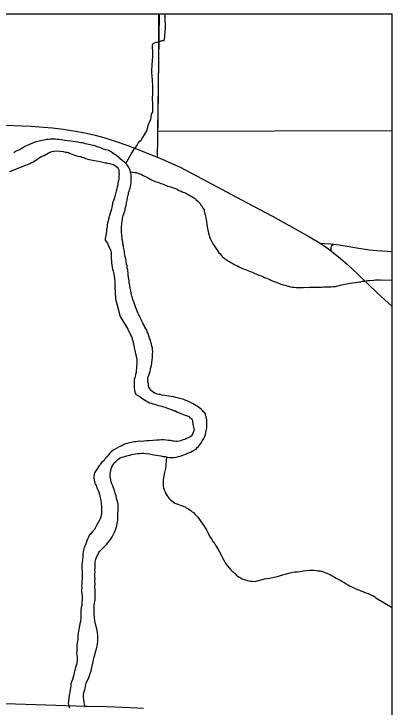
# Model space of a CAD drawing. Extents: x 0 to 68, y 0 to 52.9.
# Drawn here: x 66.273 to 67.997, y 49.784 to 52.941 of the extents above; entities that cross this region are included whole.
import ezdxf

# ---------------------------------------------------------------- set-up
doc = ezdxf.new("R2010")
doc.units = 0
for name, color, linetype in [('Default', 7, 'Continuous'), ('GM_X_County_Road', 7, 'Continuous'), ('GM_X_Minor_River', 7, 'Continuous'), ('GM_X_State_Route', 7, 'Continuous'), ('GM_X_Township_Road', 7, 'Continuous')]:
    doc.layers.add(name, color=color, linetype=linetype)

msp = doc.modelspace()

# ---------------------------------------------------------------- linework, layer by layer
at = {"layer": 'Default'}
for p in [(49.5172, 52.9414), (67.9972, 34.4614)]:
    msp.add_line(p, (67.9972, 52.9414), dxfattribs=at)
for points in [[(67.9972, 52.4085), (66.93, 52.405), (66.9365, 52.9414)], [(66.614, 52.347), (66.6069, 52.3481), (66.5989, 52.3502), (66.5919, 52.3523), (66.5848, 52.3534), (66.5778, 52.3545), (66.5698, 52.3556), (66.5627, 52.3567), (66.5537, 52.3588), (66.5436, 52.3599), (66.5336, 52.3621), (66.5175, 52.3633), (66.5034, 52.3655), (66.4903, 52.3677), (66.4783, 52.3688), (66.4702, 52.37), (66.4632, 52.3711), (66.4571, 52.3711), (66.4521, 52.3712), (66.4471, 52.3713), (66.439, 52.3714), (66.4309, 52.3695), (66.4229, 52.3686), (66.4108, 52.3667), (66.4027, 52.3648), (66.3956, 52.3629), (66.3885, 52.362), (66.3815, 52.3601), (66.3744, 52.3582), (66.3663, 52.3552), (66.3339, 52.3416), (66.3238, 52.3367), (66.3136, 52.3318), (66.3065, 52.3269), (66.2984, 52.323), (66.2903, 52.3191), (66.2812, 52.3142), (66.2731, 52.3093)], [(66.8243, 51.6169), (66.8214, 51.626), (66.8175, 51.6361), (66.8136, 51.6462), (66.8117, 51.6553), (66.8098, 51.6623), (66.8078, 51.6694), (66.8059, 51.6795), (66.8041, 51.6926), (66.8022, 51.6996), (66.8013, 51.7067), (66.7993, 51.7147), (66.7984, 51.7238), (66.7976, 51.7348), (66.7957, 51.7429), (66.7947, 51.7499), (66.7938, 51.757), (66.7939, 51.763), (66.793, 51.769), (66.7921, 51.7761), (66.7902, 51.7851), (66.7893, 51.7942), (66.7874, 51.8023), (66.7855, 51.8133), (66.7836, 51.8254), (66.7807, 51.8355), (66.7788, 51.8446), (66.7779, 51.8526), (66.777, 51.8597), (66.7761, 51.8647), (66.7751, 51.8717), (66.7723, 51.8838), (66.7704, 51.8939), (66.7695, 51.904), (66.7676, 51.914), (66.7667, 51.9231), (66.7658, 51.9301), (66.7649, 51.9362), (66.764, 51.9452), (66.7641, 51.9563), (66.7642, 51.9663), (66.7644, 51.9753), (66.7654, 51.9814), (66.7656, 51.9904), (66.7667, 51.9974), (66.7677, 52.0034), (66.7688, 52.0094), (66.7699, 52.0165), (66.772, 52.0225), (66.7783, 52.0435), (66.7804, 52.0515), (66.7815, 52.0595), (66.7847, 52.0695), (66.7868, 52.0805), (66.789, 52.0925), (66.7912, 52.1036), (66.7923, 52.1126), (66.7954, 52.1196), (66.7965, 52.1266), (66.7986, 52.1336), (66.8007, 52.1406), (66.8028, 52.1476), (66.8049, 52.1546), (66.806, 52.1636), (66.8072, 52.1747), (66.8073, 52.1837), (66.8084, 52.1917), (66.8075, 52.2018), (66.8076, 52.2088), (66.8067, 52.2169), (66.8038, 52.227), (66.8019, 52.233), (66.7979, 52.2421), (66.793, 52.2492), (66.788, 52.2553), (66.7831, 52.2604), (66.7781, 52.2655), (66.7731, 52.2695), (66.7681, 52.2736), (66.7611, 52.2787), (66.7562, 52.2838), (66.7442, 52.293), (66.7372, 52.2991), (66.7312, 52.3032), (66.7242, 52.3074), (66.7173, 52.3125), (66.7113, 52.3156), (66.7063, 52.3186), (66.7002, 52.3207), (66.6922, 52.3228), (66.6822, 52.326), (66.6732, 52.3291), (66.6651, 52.3322), (66.6591, 52.3343), (66.6531, 52.3364), (66.6471, 52.3385), (66.6421, 52.3406), (66.636, 52.3417), (66.627, 52.3438), (66.621, 52.3449), (66.614, 52.347)], [(66.2549, 52.2241), (66.2741, 52.2319), (66.2954, 52.2407), (66.3206, 52.2494), (66.3348, 52.2552), (66.346, 52.2601), (66.3541, 52.264), (66.3591, 52.2659), (66.3662, 52.2699), (66.3733, 52.2748), (66.3784, 52.2787), (66.3876, 52.2837), (66.3977, 52.2916), (66.4109, 52.2964), (66.419, 52.3003), (66.4251, 52.3043), (66.4312, 52.3082), (66.4393, 52.3111), (66.4464, 52.315), (66.4555, 52.3169), (66.4675, 52.3178), (66.4837, 52.3165), (66.4987, 52.3153), (66.5088, 52.3122), (66.5168, 52.3111), (66.5218, 52.31), (66.5298, 52.3059), (66.5379, 52.3028), (66.5469, 52.2996), (66.5549, 52.2965), (66.5649, 52.2934), (66.578, 52.2912), (66.583, 52.2891), (66.59, 52.287), (66.6001, 52.2829), (66.6161, 52.2776), (66.6664, 52.2689), (66.6734, 52.2678), (66.6784, 52.2658), (66.6854, 52.2647), (66.6905, 52.2636), (66.6955, 52.2625), (66.7005, 52.2615), (66.7085, 52.2593), (66.7196, 52.2572), (66.7276, 52.2551), (66.7366, 52.2489), (66.7446, 52.2428), (66.7485, 52.2377), (66.7515, 52.2317), (66.7524, 52.2226), (66.7523, 52.2176), (66.7532, 52.2105), (66.7522, 52.2045), (66.7511, 52.1985), (66.751, 52.1895), (66.7498, 52.1815), (66.7477, 52.1714), (66.7466, 52.1624), (66.7445, 52.1544), (66.7423, 52.1444), (66.7392, 52.1344), (66.737, 52.1214), (66.7328, 52.1104), (66.7297, 52.0993), (66.7276, 52.0913), (66.7255, 52.0863), (66.7234, 52.0814), (66.7223, 52.0763), (66.7212, 52.0693), (66.7201, 52.0613), (66.718, 52.0513), (66.7148, 52.0423), (66.7127, 52.0343)], [(66.7127, 52.0343), (66.7053, 52.0063), (66.7032, 51.9982), (66.7001, 51.9882), (66.699, 51.9802), (66.6979, 51.9732), (66.6968, 51.9662), (66.6957, 51.9612), (66.6956, 51.9511), (66.6944, 51.9421), (66.6923, 51.9321), (66.6912, 51.9241), (66.6901, 51.9171), (66.69, 51.911), (66.696, 51.9039), (66.6999, 51.8968), (66.7038, 51.8887), (66.7048, 51.8837), (66.7087, 51.8756), (66.7117, 51.8696), (66.7146, 51.8605), (66.7175, 51.8544), (66.7174, 51.8454), (66.7173, 51.8373), (66.7172, 51.8273), (66.718, 51.8172), (66.7189, 51.8082), (66.7198, 51.7991), (66.7217, 51.7881), (66.7236, 51.779), (66.7255, 51.7699), (66.7274, 51.7629), (66.7294, 51.7558), (66.7303, 51.7498), (66.7321, 51.7337), (66.7329, 51.7206), (66.7337, 51.7005), (66.737, 51.6442), (66.7571, 51.5626), (66.7927, 51.5059), (66.8123, 51.4644), (66.8132, 51.4594), (66.8152, 51.4523), (66.8171, 51.4443), (66.8218, 51.4221), (66.8266, 51.401), (66.8314, 51.3808), (66.8342, 51.3677), (66.8341, 51.3587), (66.834, 51.3506), (66.834, 51.3456), (66.8329, 51.3396), (66.8317, 51.3266), (66.8306, 51.3175), (66.8305, 51.3085), (66.8283, 51.2995), (66.8262, 51.2905), (66.8241, 51.2835), (66.822, 51.2765), (66.8209, 51.2664), (66.8215, 51.2393), (66.8224, 51.2282), (66.8243, 51.2202), (66.8292, 51.2101), (66.8382, 51.2039), (66.8492, 51.1967), (66.8552, 51.1926), (66.8612, 51.1885), (66.8682, 51.1844), (66.8762, 51.1793), (66.8832, 51.1742), (66.8922, 51.1701), (66.9002, 51.1679), (66.9072, 51.1658), (66.9152, 51.1637), (66.9233, 51.1616), (66.9303, 51.1585), (66.9403, 51.1564), (66.9484, 51.1543), (66.9554, 51.1521), (66.9624, 51.1501), (66.9694, 51.1469), (66.9775, 51.1448), (66.9855, 51.1407), (66.9955, 51.1376), (67.0035, 51.1344), (67.0095, 51.1334), (67.0165, 51.1292), (67.0225, 51.1262), (67.0306, 51.123), (67.0386, 51.1199), (67.0466, 51.1168), (67.0546, 51.1137), (67.0626, 51.1106), (67.0677, 51.1095), (67.0727, 51.1074)], [(67.0858, 50.9505), (67.0939, 50.9545), (67.104, 50.9593), (67.1092, 50.9663), (67.1142, 50.9713), (67.1194, 50.9772), (67.1235, 50.9832), (67.1286, 50.9902), (67.1327, 50.9981), (67.1368, 51.0051), (67.1399, 51.0111), (67.143, 51.0171), (67.1462, 51.0261), (67.1504, 51.0421), (67.1515, 51.0481), (67.1526, 51.0541), (67.1527, 51.0622), (67.1528, 51.0702), (67.1529, 51.0772), (67.1529, 51.0833), (67.152, 51.0883), (67.152, 51.0933), (67.1502, 51.1034), (67.1492, 51.1084), (67.1473, 51.1145), (67.1463, 51.1195), (67.1424, 51.1256), (67.1374, 51.1297), (67.1314, 51.1368), (67.1265, 51.1409), (67.1205, 51.146), (67.1145, 51.1501), (67.1085, 51.1542), (67.1025, 51.1583), (67.0955, 51.1624), (67.0875, 51.1665), (67.0755, 51.1727), (67.0665, 51.1778), (67.0575, 51.1809), (67.0475, 51.1851), (67.0354, 51.1883), (67.0234, 51.1914), (67.0113, 51.1946), (67.0003, 51.1978), (66.9902, 51.1989), (66.9802, 51.2), (66.9691, 51.2022), (66.9601, 51.2033), (66.948, 51.2055), (66.94, 51.2076), (66.9339, 51.2087), (66.9269, 51.2098), (66.9199, 51.2119), (66.9149, 51.214), (66.9089, 51.2181), (66.9019, 51.2232), (66.8969, 51.2283), (66.892, 51.2364), (66.889, 51.2414), (66.8871, 51.2495), (66.8862, 51.2565), (66.8843, 51.2656), (66.8844, 51.2736), (66.8845, 51.2807), (66.8856, 51.2887), (66.8877, 51.2957), (66.8909, 51.3057), (66.894, 51.3137), (66.8961, 51.3227), (66.8982, 51.3317), (66.9004, 51.3407), (66.9015, 51.3497), (66.9026, 51.3548), (66.9037, 51.3638), (66.9048, 51.3768), (66.905, 51.3919), (66.9062, 51.4039), (66.9053, 51.413), (66.9044, 51.422), (66.9025, 51.4271), (66.9006, 51.4371), (66.8977, 51.4462), (66.8958, 51.4543), (66.8919, 51.4644), (66.888, 51.4755), (66.8851, 51.4856), (66.8811, 51.4937), (66.8772, 51.5037), (66.8733, 51.5108), (66.8694, 51.5179), (66.8654, 51.526), (66.8615, 51.5331), (66.8586, 51.5392), (66.8546, 51.5462), (66.8517, 51.5523), (66.8487, 51.5584), (66.8468, 51.5644), (66.8429, 51.5715), (66.8389, 51.5796), (66.8282, 51.6069), (66.8243, 51.6169)], [(67.0727, 51.1074), (67.0756, 51.1024), (67.0806, 51.0983), (67.0866, 51.0922), (67.0875, 51.0871), (67.0893, 51.073), (67.0922, 51.0589), (67.0951, 51.0479), (67.0909, 51.0349), (67.0857, 51.0249), (67.0816, 51.0189), (67.0765, 51.0149), (67.0684, 51.011), (67.0603, 51.0071), (67.0522, 51.0032), (67.0441, 51.0013), (67.035, 50.9974), (67.0259, 50.9955), (67.0179, 50.9946), (67.0108, 50.9947), (67.0038, 50.9958), (66.9977, 50.9959), (66.9877, 50.998), (66.9786, 50.9992), (66.9686, 51.0003), (66.9575, 51.0014), (66.9464, 51.0016), (66.9353, 51.0007), (66.9233, 50.9999), (66.9081, 50.9981), (66.892, 50.9973), (66.8789, 50.9965), (66.8668, 50.9956), (66.8577, 50.9947), (66.8466, 50.9949), (66.8386, 50.994), (66.8295, 50.9931), (66.8214, 50.9922), (66.8144, 50.9913), (66.8073, 50.9894), (66.7992, 50.9875), (66.7911, 50.9856), (66.782, 50.9837), (66.7739, 50.9798), (66.7658, 50.9748), (66.7537, 50.969), (66.7324, 50.9572), (66.7263, 50.9543), (66.7151, 50.9454), (66.709, 50.9394), (66.7039, 50.9335), (66.6977, 50.9245), (66.6895, 50.9166), (66.6844, 50.9076), (66.6773, 50.9017), (66.6722, 50.8977), (66.666, 50.8878), (66.6609, 50.8818), (66.6558, 50.8748), (66.6507, 50.8679), (66.6465, 50.8609), (66.6435, 50.8559), (66.6414, 50.8509), (66.6393, 50.8449), (66.6372, 50.8379), (66.6371, 50.8299), (66.638, 50.8248), (66.639, 50.8178), (66.6409, 50.8117), (66.6428, 50.8047), (66.6458, 50.7986), (66.6477, 50.7936), (66.6496, 50.7875), (66.6526, 50.7794), (66.6565, 50.7734), (66.6585, 50.7683), (66.6604, 50.7633), (66.6633, 50.7532), (66.6652, 50.7471), (66.6671, 50.7381), (66.6681, 50.732), (66.669, 50.725), (66.6709, 50.7139), (66.6726, 50.6948), (66.6734, 50.6787), (66.6723, 50.6667), (66.6712, 50.6587), (66.6691, 50.6507), (66.667, 50.6426), (66.6638, 50.6357), (66.6515, 50.6147), (66.6463, 50.6057), (66.6391, 50.5918), (66.6299, 50.5829), (66.6238, 50.5739), (66.6187, 50.5689), (66.6146, 50.563), (66.6115, 50.556), (66.6084, 50.549), (66.6052, 50.541), (66.6021, 50.533)], [(66.6444, 50.2893), (66.6445, 50.3014), (66.6437, 50.3155), (66.6429, 50.3316), (66.6431, 50.3456), (66.6422, 50.3577), (66.6433, 50.3677), (66.6425, 50.3798), (66.6426, 50.3908), (66.6437, 50.3999), (66.6429, 50.4089), (66.644, 50.4169), (66.6441, 50.426), (66.6442, 50.434), (66.6443, 50.441), (66.6444, 50.4481), (66.6454, 50.4541), (66.6486, 50.4631), (66.661, 50.489), (66.6651, 50.494), (66.6722, 50.5029), (66.6773, 50.5069), (66.6824, 50.5119), (66.6885, 50.5168), (66.6957, 50.5247), (66.7038, 50.5337), (66.711, 50.5426), (66.7192, 50.5566), (66.7244, 50.5665), (66.7295, 50.5745), (66.7337, 50.5835), (66.7368, 50.5925), (66.7399, 50.6005), (66.7421, 50.6095), (66.7442, 50.6215), (66.7464, 50.6346), (66.7476, 50.6486), (66.7478, 50.6647), (66.748, 50.6818), (66.7492, 50.6958), (66.7493, 50.7008), (66.7483, 50.7079), (66.7464, 50.7169), (66.7445, 50.726), (66.7416, 50.7351), (66.7388, 50.7462), (66.7349, 50.7583), (66.732, 50.7704), (66.7271, 50.7825), (66.7242, 50.7926), (66.7203, 50.8006), (66.7174, 50.8097), (66.7155, 50.8188), (66.7136, 50.8269), (66.7127, 50.8349), (66.7128, 50.846), (66.7139, 50.855), (66.715, 50.862), (66.7172, 50.87), (66.7203, 50.878), (66.7244, 50.886), (66.7285, 50.892), (66.7306, 50.8969), (66.7388, 50.9049), (66.7469, 50.9118), (66.7581, 50.9197), (66.7652, 50.9226), (66.7732, 50.9245), (66.7833, 50.9274), (66.7945, 50.9303), (66.8025, 50.9322), (66.8116, 50.9351), (66.8197, 50.937), (66.8278, 50.9379), (66.8359, 50.9388), (66.8409, 50.9397), (66.847, 50.9396), (66.855, 50.9405), (66.8641, 50.9404), (66.8762, 50.9392), (66.8913, 50.938), (66.9033, 50.9349), (66.9134, 50.9337), (66.9224, 50.9316), (66.9324, 50.9305), (66.9425, 50.9283), (66.9525, 50.9262), (66.9626, 50.925), (66.9716, 50.9229), (66.9817, 50.9208), (66.9907, 50.9206), (67.0008, 50.9205), (67.0129, 50.9224), (67.024, 50.9252), (67.0362, 50.9291), (67.0483, 50.933), (67.0564, 50.9359), (67.0615, 50.9398), (67.0696, 50.9427), (67.0777, 50.9456), (67.0858, 50.9505)], [(66.6021, 50.533), (66.6, 50.524), (66.5969, 50.517), (66.5938, 50.511), (66.5917, 50.505), (66.5906, 50.499), (66.5895, 50.492), (66.5874, 50.483), (66.5872, 50.4709), (66.586, 50.4569), (66.5849, 50.4438), (66.5837, 50.4318), (66.5836, 50.4217), (66.5835, 50.4157), (66.5844, 50.4036), (66.5842, 50.3936), (66.5841, 50.3816), (66.584, 50.3705), (66.5838, 50.3585), (66.5826, 50.3464), (66.5815, 50.3384), (66.5824, 50.3293), (66.5823, 50.3203), (66.5822, 50.3103), (66.5831, 50.3002), (66.5839, 50.2891), (66.5848, 50.2741), (66.5836, 50.261), (66.5824, 50.251), (66.5813, 50.243), (66.5803, 50.238), (66.5791, 50.2269), (66.578, 50.2189), (66.5779, 50.2119), (66.5788, 50.2018), (66.5786, 50.1888), (66.5775, 50.1747), (66.5733, 50.1637), (66.5678, 50.1306), (66.5667, 50.1206), (66.5656, 50.1116), (66.5645, 50.1026), (66.5643, 50.0935), (66.5632, 50.0855), (66.5621, 50.0765), (66.561, 50.0664), (66.5598, 50.0534), (66.5597, 50.0454), (66.5596, 50.0373), (66.5595, 50.0303), (66.5604, 50.0212), (66.5623, 50.0142), (66.5622, 50.0072), (66.5621, 49.9971), (66.561, 49.9901), (66.5599, 49.9821), (66.5578, 49.9741), (66.5547, 49.9661), (66.5525, 49.9561), (66.5504, 49.9491), (66.5483, 49.941), (66.5462, 49.931), (66.543, 49.921), (66.5399, 49.91), (66.5367, 49.899), (66.5336, 49.89), (66.5325, 49.883), (66.5314, 49.874), (66.5302, 49.8619), (66.5291, 49.8509), (66.5259, 49.8389), (66.5237, 49.8258), (66.5225, 49.8118), (66.5214, 49.8028), (66.5223, 49.7967), (66.5232, 49.7897), (66.5262, 49.7816)], [(66.5977, 49.7837), (66.5958, 49.7968), (66.594, 49.8089), (66.5921, 49.8189), (66.5912, 49.829), (66.5903, 49.836), (66.5914, 49.842), (66.5925, 49.8491), (66.5956, 49.8601), (66.5978, 49.8691), (66.5999, 49.8781), (66.602, 49.8881), (66.6031, 49.8941), (66.6145, 49.9191), (66.6176, 49.9281), (66.6218, 49.9381), (66.625, 49.9501), (66.6292, 49.9651), (66.6325, 49.9841), (66.6367, 49.9991), (66.6399, 50.0132), (66.6441, 50.0272), (66.6473, 50.0402), (66.6504, 50.0502), (66.6526, 50.0622), (66.6547, 50.0722), (66.6559, 50.0833), (66.656, 50.0943), (66.6562, 50.1074), (66.6544, 50.1265), (66.6516, 50.1406), (66.6487, 50.1517), (66.6458, 50.1628), (66.6419, 50.1769), (66.6401, 50.192), (66.6393, 50.204), (66.6394, 50.2141), (66.6395, 50.2251), (66.6396, 50.2342), (66.6397, 50.2412), (66.6398, 50.2492), (66.641, 50.2593), (66.642, 50.2653), (66.6431, 50.2723), (66.6432, 50.2803), (66.6444, 50.2893)]]:
    msp.add_lwpolyline(points, dxfattribs=at)
at = {"layer": 'GM_X_County_Road'}
for points in [[(67.6687, 51.8974), (67.6912, 51.896), (67.7172, 51.8944), (67.7299, 51.893)], [(67.7193, 51.8618), (67.7195, 51.8743), (67.72, 51.8797), (67.7207, 51.8823), (67.723, 51.8873), (67.7299, 51.893)], [(67.7299, 51.893), (67.7565, 51.89), (67.8455, 51.8752), (67.8942, 51.8674), (67.9269, 51.8638), (67.9972, 51.8594)]]:
    msp.add_lwpolyline(points, dxfattribs=at)
at = {"layer": 'GM_X_Minor_River'}
for points in [[(66.7834, 52.26), (66.8098, 52.3062), (66.814, 52.3132), (66.8181, 52.3202), (66.8232, 52.3281), (66.8293, 52.3351), (66.8345, 52.3431), (66.8396, 52.352), (66.8478, 52.361), (66.8529, 52.3669), (66.8591, 52.3769), (66.8652, 52.3859), (66.8704, 52.3938), (66.8745, 52.4008), (66.8786, 52.4088), (66.8818, 52.4198), (66.886, 52.4328), (66.8901, 52.4448), (66.8943, 52.4538), (66.8974, 52.4618), (66.8996, 52.4718), (66.9028, 52.4878), (66.9059, 52.4938), (66.906, 52.5018), (66.9061, 52.5089), (66.9072, 52.5159), (66.9063, 52.5249), (66.9064, 52.537), (66.9056, 52.5501), (66.9057, 52.5611), (66.9059, 52.5742), (66.9061, 52.5882), (66.9062, 52.6023), (66.9065, 52.6204), (66.9056, 52.6314), (66.9057, 52.6385), (66.9048, 52.6455), (66.9039, 52.6535), (66.903, 52.6626), (66.9021, 52.6706), (66.9022, 52.6807), (66.9023, 52.6907), (66.9035, 52.7008), (66.9049, 52.7349), (66.906, 52.7439), (66.9061, 52.753), (66.9063, 52.763), (66.9064, 52.7741), (66.9055, 52.7851), (66.9056, 52.7931), (66.9057, 52.8002), (66.9078, 52.8072), (66.9149, 52.8091), (66.922, 52.812), (66.928, 52.8129), (66.9351, 52.8159), (66.9422, 52.8178), (66.9483, 52.8197), (66.9533, 52.8206), (66.9584, 52.8206), (66.9595, 52.8296), (66.9606, 52.8356), (66.9616, 52.8416), (66.9617, 52.8477), (66.9628, 52.8537), (66.9629, 52.8587), (66.9629, 52.8647), (66.964, 52.8707), (66.9644, 52.8978), (66.9635, 52.9089), (66.9627, 52.923), (66.9628, 52.932), (66.9616, 52.9414)], [(66.8053, 52.2216), (66.8269, 52.2196), (66.8319, 52.2185), (66.8389, 52.2164), (66.8459, 52.2133), (66.853, 52.2112), (66.8599, 52.2071), (66.869, 52.203), (66.877, 52.1999), (66.883, 52.1958), (66.89, 52.1917), (66.897, 52.1876), (66.904, 52.1844), (66.919, 52.1782), (66.929, 52.1751), (66.9371, 52.172), (66.9431, 52.1689), (66.9501, 52.1668), (66.9571, 52.1637), (66.9651, 52.1615), (66.9731, 52.1574), (66.9832, 52.1553), (66.9922, 52.1521), (67.0012, 52.149), (67.0102, 52.1459), (67.0173, 52.1428), (67.0252, 52.1377), (67.0353, 52.1335), (67.0433, 52.1294), (67.0503, 52.1273), (67.0563, 52.1242), (67.0613, 52.1221), (67.0683, 52.119), (67.0753, 52.1149), (67.0813, 52.1118), (67.0883, 52.1067), (67.0963, 52.1016), (67.1043, 52.0944), (67.1122, 52.0883), (67.1202, 52.0791), (67.1271, 52.069), (67.1321, 52.0639), (67.136, 52.0558), (67.1399, 52.0488), (67.1409, 52.0437), (67.1428, 52.0367), (67.1437, 52.0306), (67.1457, 52.0256), (67.1466, 52.0205), (67.1476, 52.0145), (67.1495, 52.0054), (67.1541, 51.9722), (67.1569, 51.9571), (67.1598, 51.943), (67.1627, 51.9329), (67.1656, 51.9259), (67.1685, 51.9178), (67.1714, 51.9117), (67.1744, 51.9057), (67.1763, 51.9006), (67.1803, 51.8945), (67.1843, 51.8885), (67.1902, 51.8793), (67.1931, 51.8743), (67.1991, 51.8652), (67.203, 51.8601), (67.208, 51.853), (67.2129, 51.8479), (67.2229, 51.8367), (67.2298, 51.8306), (67.2348, 51.8265), (67.2408, 51.8224), (67.2468, 51.8183), (67.2518, 51.8152), (67.2578, 51.8122), (67.2648, 51.808), (67.2708, 51.805), (67.2778, 51.8008), (67.2848, 51.7967), (67.2928, 51.7936), (67.2988, 51.7895), (67.3068, 51.7864), (67.3148, 51.7823), (67.3249, 51.7781), (67.3369, 51.7739), (67.3499, 51.7688), (67.3609, 51.7646), (67.372, 51.7594), (67.381, 51.7563), (67.389, 51.7522), (67.4, 51.748), (67.408, 51.7449), (67.416, 51.7408), (67.4251, 51.7376), (67.4321, 51.7345), (67.4401, 51.7314), (67.4481, 51.7273), (67.4761, 51.7159)], [(67.4761, 51.7159), (67.4832, 51.7138), (67.4902, 51.7107), (67.5012, 51.7075), (67.5093, 51.7054), (67.5173, 51.7033), (67.5243, 51.7012), (67.5333, 51.699), (67.5414, 51.6969), (67.5504, 51.6968), (67.5595, 51.6957), (67.5685, 51.6946), (67.5756, 51.6955), (67.5826, 51.6954), (67.5937, 51.6952), (67.6028, 51.6961), (67.6119, 51.696), (67.6209, 51.6969), (67.63, 51.6968), (67.6391, 51.6966), (67.6481, 51.6965), (67.6562, 51.6974), (67.6663, 51.6973), (67.6763, 51.6972), (67.6854, 51.698), (67.6945, 51.6979), (67.7076, 51.6988), (67.7176, 51.6986), (67.7277, 51.6995), (67.7388, 51.7004), (67.7479, 51.7023), (67.757, 51.7041), (67.7661, 51.707), (67.7762, 51.7089), (67.7893, 51.7118), (67.8045, 51.7146), (67.8166, 51.7164), (67.8307, 51.7182), (67.8398, 51.7201), (67.8478, 51.721), (67.8549, 51.7219), (67.862, 51.7239), (67.8721, 51.7247), (67.8842, 51.7266), (67.8943, 51.7275), (67.9134, 51.7292), (67.9215, 51.7301), (67.9305, 51.73), (67.9447, 51.7308), (67.9972, 51.7283)], [(66.9686, 50.9236), (66.9662, 50.8878), (66.9639, 50.8708), (66.9597, 50.8527), (66.9564, 50.8357), (66.9542, 50.8207), (66.954, 50.8066), (66.9539, 50.7956), (66.9538, 50.7885), (66.9558, 50.7825), (66.9587, 50.7744), (66.9606, 50.7674), (66.9635, 50.7613), (66.9675, 50.7542), (66.9724, 50.7461), (66.9764, 50.741), (66.9803, 50.736), (66.9873, 50.7278), (66.9973, 50.7207), (67.0072, 50.7125), (67.0203, 50.7083), (67.0283, 50.7052), (67.0363, 50.7021), (67.0413, 50.701), (67.0484, 50.6979), (67.0534, 50.6958), (67.0584, 50.6927), (67.0664, 50.6896), (67.0734, 50.6845), (67.0804, 50.6794), (67.0863, 50.6733), (67.0913, 50.6702), (67.1003, 50.6611), (67.1062, 50.6549), (67.1112, 50.6499), (67.13, 50.6235), (67.1379, 50.6123), (67.1448, 50.6012), (67.1507, 50.5911), (67.1566, 50.5799), (67.1625, 50.5688), (67.1685, 50.5587), (67.1754, 50.5476), (67.1823, 50.5364), (67.1892, 50.5273), (67.1951, 50.5172), (67.204, 50.502), (67.2099, 50.4919), (67.2158, 50.4807), (67.2227, 50.4676), (67.2306, 50.4534), (67.2385, 50.4392), (67.2464, 50.4281), (67.2543, 50.4189), (67.2613, 50.4108), (67.2682, 50.4037), (67.2742, 50.3996), (67.2812, 50.3925), (67.2881, 50.3843), (67.2941, 50.3803), (67.3001, 50.3762), (67.3061, 50.3731), (67.3141, 50.3689), (67.3242, 50.3658), (67.3342, 50.3626), (67.3442, 50.3595), (67.3523, 50.3584), (67.3613, 50.3573), (67.3724, 50.3571), (67.3815, 50.359), (67.3895, 50.3609), (67.4007, 50.3648), (67.4148, 50.3686), (67.4269, 50.3705), (67.438, 50.3723), (67.4461, 50.3732), (67.4532, 50.3751), (67.4663, 50.378), (67.4754, 50.3799), (67.4835, 50.3828), (67.4926, 50.3857), (67.5259, 50.3943), (67.5391, 50.3971), (67.5522, 50.4), (67.5643, 50.4008), (67.5774, 50.4026), (67.5936, 50.4054), (67.6198, 50.4081), (67.6308, 50.408), (67.6409, 50.4078), (67.659, 50.4056), (67.6691, 50.4045), (67.6841, 50.4002), (67.6912, 50.3981), (67.6992, 50.394), (67.7062, 50.3919), (67.7142, 50.3878), (67.7232, 50.3826), (67.7342, 50.3765), (67.7422, 50.3724), (67.7482, 50.3693)], [(67.7482, 50.3693), (67.7542, 50.3662), (67.7632, 50.361), (67.7692, 50.3569), (67.7772, 50.3528), (67.7852, 50.3477), (67.7952, 50.3415), (67.8022, 50.3374), (67.8092, 50.3333), (67.8162, 50.3302), (67.8232, 50.3271), (67.8322, 50.323), (67.8432, 50.3188), (67.8543, 50.3146), (67.8633, 50.3105), (67.8723, 50.3064), (67.8883, 50.3011), (67.9024, 50.2949), (67.9094, 50.2928), (67.9164, 50.2877), (67.9234, 50.2826), (67.9972, 50.2383)]]:
    msp.add_lwpolyline(points, dxfattribs=at)
at = {"layer": 'GM_X_State_Route'}
msp.add_lwpolyline([(66.1875, 52.4364), (66.3515, 52.4296), (66.4088, 52.426), (66.4497, 52.4221), (66.4986, 52.4158), (66.5635, 52.4054), (66.6039, 52.3976), (66.6439, 52.3884), (66.6836, 52.3777), (66.7308, 52.3631), (66.7928, 52.3415), (66.8619, 52.3153), (66.9267, 52.2892), (66.9457, 52.2815), (66.9833, 52.2651), (67.0279, 52.2441), (67.0865, 52.2143), (67.3109, 52.0945), (67.4483, 52.021), (67.5423, 51.9705), (67.6211, 51.9264), (67.6687, 51.8974), (67.6975, 51.8781), (67.7193, 51.8618), (67.7305, 51.8535), (67.7624, 51.8275), (67.7933, 51.8004), (67.8413, 51.7555), (67.93, 51.6702), (67.9972, 51.6094)], dxfattribs=at)
at = {"layer": 'GM_X_Township_Road'}
for points in [[(66.9328, 52.9414), (66.9318, 52.879), (66.9327, 52.7395), (66.9298, 52.4636), (66.9267, 52.2892)], [(66.2323, 50.8756), (66.2284, 50.7201), (66.2214, 50.4656), (66.2196, 50.2578), (66.2155, 50.0548), (66.2109, 49.9401), (66.2088, 49.8825), (66.2073, 49.8332), (66.2077, 49.825), (66.2094, 49.8172), (66.2133, 49.8098), (66.2242, 49.8021), (66.2356, 49.8002), (66.6026, 49.7884)], [(66.6026, 49.7884), (66.6095, 49.7882), (66.6974, 49.7867), (66.8048, 49.7827), (66.8647, 49.7803)]]:
    msp.add_lwpolyline(points, dxfattribs=at)

doc.saveas('drawing.dxf')
